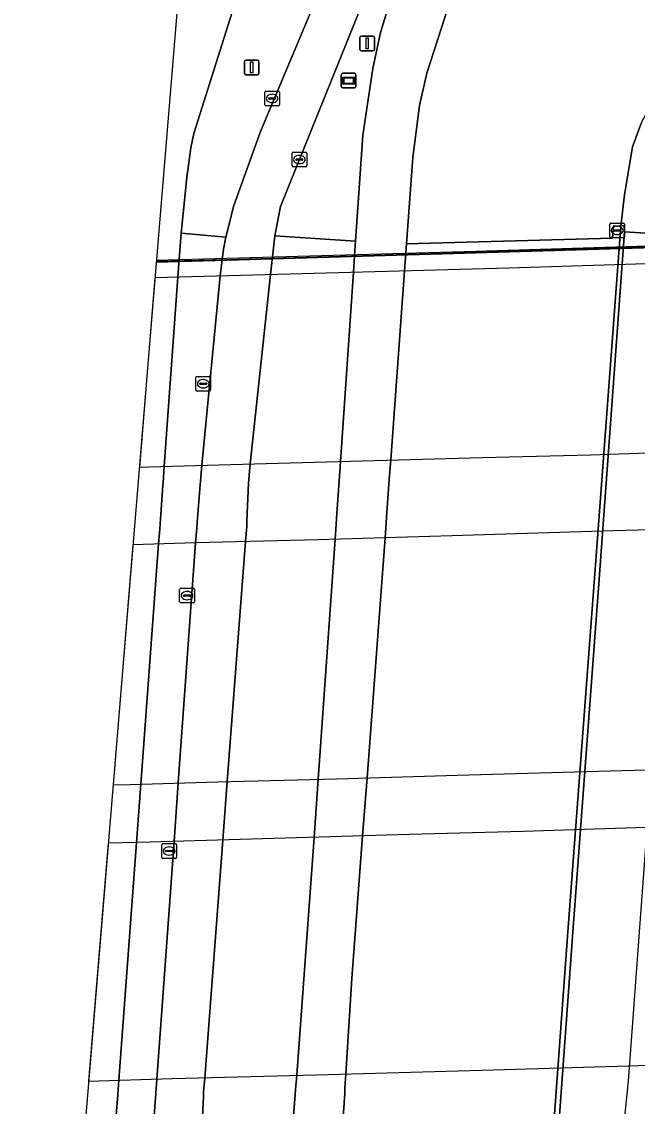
# Model space of a CAD drawing. Extents: x 160203 to 161530, y 379528 to 381797.
# Drawn here: x 160203.2 to 160245.1, y 379591.3 to 379665.1 of the extents above; entities that cross this region are included whole.
import ezdxf

# ---------------------------------------------------------------- set-up
doc = ezdxf.new("R2010")
doc.units = 0
for name, color, linetype in [('IMGEO_Berm_groen', 7, 'Continuous'), ('IMGEO_Berm_open', 7, 'Continuous'), ('IMGEO_Fietspad_gesloten', 7, 'Continuous'), ('IMGEO_Geluidsscherm', 7, 'Continuous'), ('IMGEO_Groenvoorziening', 7, 'Continuous'), ('IMGEO_Kolk', 7, 'Continuous'), ('IMGEO_Lichtmast', 7, 'Continuous'), ('IMGEO_Muur', 7, 'Continuous'), ('IMGEO_Rijbaan_autosnelweg', 7, 'Continuous'), ('IMGEO_Rijbaan_autoweg', 7, 'Continuous'), ('IMGEO_Rijbaan_regionaal_gesloten', 7, 'Continuous'), ('IMGEO_Terreindeel_gesloten', 7, 'Continuous'), ('IMGEO_Terreindeel_open', 7, 'Continuous'), ('IMGEO_Wegwijzer', 7, 'Continuous')]:
    doc.layers.add(name, color=color, linetype=linetype)

msp = doc.modelspace()

# ---------------------------------------------------------------- linework, layer by layer
at = {"layer": 'IMGEO_Berm_groen'}
for points in [[(160242.114, 379737.894), (160242.378, 379740.301), (160235.341, 379731.02), (160234.591, 379722.805), (160234.502, 379721.827), (160233.173, 379705.38), (160231.363, 379681.762), (160231.198, 379679.745), (160231.183, 379679.651), (160230.778, 379677.725), (160230.202, 379675.844), (160229.942, 379675.15), (160220.821, 379652.521), (160220.438, 379650.535), (160225.932, 379650.167), (160226.429, 379657.385), (160227.115, 379661.928), (160227.638, 379664.367), (160227.998, 379665.554), (160230.157, 379670.66), (160232.326, 379675.107), (160233.804, 379678.104)], [(160218.224, 379667.943), (160214.934, 379657.505), (160214.716, 379656.524), (160214.447, 379654.503), (160214.055, 379650.718), (160217.101, 379650.451), (160217.641, 379652.6), (160219.468, 379657.633), (160223.488, 379667.218)], [(160245.38, 379658.236), (160244.777, 379656.594), (160244.23, 379653.335), (160243.981, 379651.198), (160244.216, 379651.233), (160244.239, 379650.815), (160248.617, 379650.528)]]:
    msp.add_lwpolyline(points, dxfattribs=at)
at = {"layer": 'IMGEO_Berm_open'}
for points in [[(160212.12, 379589.182), (160212.324, 379591.883), (160212.346, 379592.183), (160212.415, 379593.15), (160213.582, 379609.32), (160213.869, 379613.301), (160215.048, 379629.643), (160215.128, 379630.654), (160215.157, 379631.018), (160215.363, 379633.613), (160215.379, 379633.815), (160215.482, 379634.923), (160216.728, 379647.802), (160216.949, 379649.629), (160217.101, 379650.451), (160214.055, 379650.718), (160213.971, 379649.544), (160213.841, 379647.722), (160212.919, 379634.851), (160212.837, 379633.696), (160212.825, 379633.539), (160212.636, 379630.941), (160212.609, 379630.576), (160212.534, 379629.563), (160211.319, 379613.218), (160211.024, 379609.249), (160209.823, 379593.075), (160209.751, 379592.111), (160209.726, 379591.774), (160209.517, 379589.11)], [(160221.617, 379589.456), (160221.824, 379592.092), (160221.852, 379592.45), (160221.927, 379593.408), (160223.12, 379609.597), (160223.398, 379613.554), (160224.542, 379629.888), (160224.612, 379630.909), (160224.638, 379631.293), (160224.815, 379633.869), (160224.834, 379634.15), (160224.905, 379635.187), (160225.787, 379648.052), (160225.913, 379649.883), (160225.932, 379650.167), (160220.438, 379650.535), (160220.351, 379649.725), (160220.155, 379647.896), (160218.772, 379635.016), (160218.672, 379633.969), (160218.658, 379633.708), (160218.535, 379631.12), (160218.527, 379630.76), (160218.449, 379629.73), (160217.205, 379613.404), (160216.902, 379609.416), (160215.67, 379593.24), (160215.597, 379592.274), (160215.578, 379591.95), (160215.448, 379589.275)]]:
    msp.add_lwpolyline(points, dxfattribs=at)
at = {"layer": 'IMGEO_Fietspad_gesloten'}
for points in [[(160225.027, 379589.557), (160225.191, 379592.191), (160225.213, 379592.547), (160225.272, 379593.498), (160225.675, 379599.983), (160226.412, 379609.692), (160226.713, 379613.647), (160227.942, 379629.982), (160228.015, 379630.994), (160228.043, 379631.386), (160228.229, 379633.959), (160228.248, 379634.224), (160228.324, 379635.28), (160229.253, 379648.148), (160229.388, 379649.982), (160229.82, 379655.859), (160230.281, 379659.405), (160230.775, 379661.61), (160232.495, 379666.954)], [(160227.998, 379665.554), (160227.638, 379664.367), (160227.115, 379661.928), (160226.429, 379657.385), (160225.932, 379650.167), (160225.913, 379649.883), (160225.787, 379648.052), (160224.905, 379635.187), (160224.834, 379634.15), (160224.815, 379633.869), (160224.638, 379631.293), (160224.612, 379630.909), (160224.542, 379629.888), (160223.398, 379613.554), (160223.12, 379609.597), (160221.927, 379593.408), (160221.852, 379592.45), (160221.824, 379592.092), (160221.617, 379589.456)]]:
    msp.add_lwpolyline(points, dxfattribs=at)
at = {"layer": 'IMGEO_Geluidsscherm'}
msp.add_lwpolyline([(160212.377, 379648.803), (160217.179, 379648.931), (160234.109, 379649.427), (160253.116, 379650.003)], dxfattribs=at)
at = {"layer": 'IMGEO_Groenvoorziening'}
for points in [[(160232.495, 379666.954), (160230.775, 379661.61), (160230.281, 379659.405), (160229.82, 379655.859), (160229.388, 379649.982), (160243.413, 379650.38), (160243.477, 379651.217), (160243.981, 379651.198), (160244.23, 379653.335), (160244.777, 379656.594), (160245.38, 379658.236), (160246.517, 379660.362), (160247.801, 379661.732), (160249.088, 379662.862), (160251.015, 379663.778), (160253.164, 379664.378), (160255.777, 379664.543), (160258.969, 379664.633), (160267.431, 379664.675), (160278.805, 379664.805), (160292.518, 379664.538), (160308.074, 379664.328), (160325.385, 379664.316)], [(160239.216, 379587.326), (160240.385, 379603.16), (160242.191, 379627.227), (160243.981, 379651.198), (160243.477, 379651.217), (160243.413, 379650.38), (160229.388, 379649.982), (160229.253, 379648.148), (160228.324, 379635.28), (160228.248, 379634.224), (160228.229, 379633.959), (160228.043, 379631.386), (160228.015, 379630.994), (160227.942, 379629.982), (160226.713, 379613.647), (160226.412, 379609.692), (160225.675, 379599.983), (160225.272, 379593.498), (160225.213, 379592.547), (160225.191, 379592.191), (160225.027, 379589.557)]]:
    msp.add_lwpolyline(points, dxfattribs=at)
at = {"layer": 'IMGEO_Kolk'}
for p, q in [((160219.751, 379659.458), (160219.751, 379660.31)), ((160219.826, 379660.384), (160220.678, 379660.384)), ((160220.752, 379660.31), (160220.752, 379659.458)), ((160220.01, 379659.878), (160220.01, 379659.89)), ((160220.448, 379659.841), (160220.05, 379659.841)), ((160220.053, 379659.927), (160220.451, 379659.927)), ((160220.262, 379659.604), (160220.237, 379659.604)), ((160220.239, 379660.164), (160220.264, 379660.164)), ((160220.494, 379659.89), (160220.494, 379659.878)), ((160220.678, 379659.384), (160219.826, 379659.384)), ((160221.611, 379655.299), (160221.611, 379656.151)), ((160221.686, 379656.225), (160222.538, 379656.225)), ((160221.913, 379655.768), (160222.311, 379655.768)), ((160222.099, 379656.005), (160222.124, 379656.005)), ((160222.612, 379656.151), (160222.612, 379655.299)), ((160222.538, 379655.225), (160221.686, 379655.225)), ((160221.87, 379655.719), (160221.87, 379655.731)), ((160222.308, 379655.682), (160221.91, 379655.682)), ((160222.122, 379655.445), (160222.097, 379655.445)), ((160222.354, 379655.731), (160222.354, 379655.719)), ((160243.229, 379650.477), (160243.229, 379651.329)), ((160243.304, 379651.403), (160244.156, 379651.403)), ((160244.23, 379651.329), (160244.23, 379650.477)), ((160243.488, 379650.897), (160243.488, 379650.909)), ((160243.926, 379650.86), (160243.528, 379650.86)), ((160243.531, 379650.946), (160243.929, 379650.946)), ((160243.74, 379650.623), (160243.715, 379650.623)), ((160243.717, 379651.183), (160243.742, 379651.183)), ((160243.972, 379650.909), (160243.972, 379650.897)), ((160244.156, 379650.403), (160243.304, 379650.403)), ((160215.069, 379640.044), (160215.069, 379640.896)), ((160215.144, 379640.97), (160215.996, 379640.97)), ((160215.328, 379640.464), (160215.328, 379640.476)), ((160215.766, 379640.427), (160215.368, 379640.427)), ((160215.371, 379640.513), (160215.769, 379640.513)), ((160215.557, 379640.75), (160215.582, 379640.75)), ((160215.812, 379640.476), (160215.812, 379640.464)), ((160216.07, 379640.896), (160216.07, 379640.044)), ((160215.996, 379639.97), (160215.144, 379639.97)), ((160215.58, 379640.19), (160215.555, 379640.19)), ((160213.964, 379625.625), (160213.964, 379626.477)), ((160214.039, 379626.551), (160214.891, 379626.551)), ((160214.452, 379626.331), (160214.477, 379626.331)), ((160214.965, 379626.477), (160214.965, 379625.625)), ((160214.891, 379625.551), (160214.039, 379625.551)), ((160214.223, 379626.045), (160214.223, 379626.057)), ((160214.661, 379626.008), (160214.263, 379626.008)), ((160214.266, 379626.094), (160214.664, 379626.094)), ((160214.475, 379625.771), (160214.45, 379625.771)), ((160214.707, 379626.057), (160214.707, 379626.045)), ((160212.746, 379608.245), (160212.746, 379609.097)), ((160212.821, 379609.171), (160213.673, 379609.171)), ((160213.005, 379608.665), (160213.005, 379608.677)), ((160213.443, 379608.628), (160213.045, 379608.628)), ((160213.048, 379608.714), (160213.446, 379608.714)), ((160213.234, 379608.951), (160213.259, 379608.951)), ((160213.489, 379608.677), (160213.489, 379608.665)), ((160213.747, 379609.097), (160213.747, 379608.245)), ((160213.673, 379608.171), (160212.821, 379608.171)), ((160213.257, 379608.391), (160213.232, 379608.391))]:
    msp.add_line(p, q, dxfattribs=at)
for points in [[(160219.751, 379659.458), (160219.751, 379660.31)], [(160219.826, 379660.384), (160220.678, 379660.384)], [(160220.752, 379660.31), (160220.752, 379659.458)], [(160220.678, 379659.384), (160219.826, 379659.384)], [(160221.611, 379655.299), (160221.611, 379656.151)], [(160221.686, 379656.225), (160222.538, 379656.225)], [(160222.612, 379656.151), (160222.612, 379655.299)], [(160222.538, 379655.225), (160221.686, 379655.225)], [(160243.229, 379650.477), (160243.229, 379651.329)], [(160243.304, 379651.403), (160244.156, 379651.403)], [(160244.23, 379651.329), (160244.23, 379650.477)], [(160244.156, 379650.403), (160243.304, 379650.403)], [(160215.069, 379640.044), (160215.069, 379640.896)], [(160215.144, 379640.97), (160215.996, 379640.97)], [(160216.07, 379640.896), (160216.07, 379640.044)], [(160215.996, 379639.97), (160215.144, 379639.97)], [(160213.964, 379625.625), (160213.964, 379626.477)], [(160214.039, 379626.551), (160214.891, 379626.551)], [(160214.965, 379626.477), (160214.965, 379625.625)], [(160214.891, 379625.551), (160214.039, 379625.551)], [(160212.746, 379608.245), (160212.746, 379609.097)], [(160212.821, 379609.171), (160213.673, 379609.171)], [(160213.747, 379609.097), (160213.747, 379608.245)], [(160213.673, 379608.171), (160212.821, 379608.171)]]:
    msp.add_lwpolyline(points, dxfattribs=at)
for centre, radius, start, end in [((160219.828, 379660.308), 0.0765, 91.55205, 178.44795), ((160219.828, 379660.308), 0.0765, 91.55205, 178.44795), ((160220.676, 379660.308), 0.0765, 1.55205, 88.44795), ((160220.676, 379660.308), 0.0765, 1.55205, 88.44795), ((160219.828, 379659.46), 0.0765, 181.55205, 268.44795), ((160219.828, 379659.46), 0.0765, 181.55205, 268.44795), ((160220.05, 379659.887), 0.0403, 85.87752, 175.75265), ((160220.047, 379659.877), 0.0366, 178.93798, 274.71019), ((160220.451, 379659.884), 0.043, 264.86636, 352.45326), ((160220.455, 379659.889), 0.0386, 1.73085, 96.63898), ((160220.676, 379659.46), 0.0765, 271.55205, 358.44795), ((160220.676, 379659.46), 0.0765, 271.55205, 358.44795), ((160221.688, 379656.149), 0.0765, 91.55205, 178.44795), ((160221.688, 379656.149), 0.0765, 91.55205, 178.44795), ((160221.91, 379655.728), 0.0403, 85.87752, 175.75265), ((160222.315, 379655.73), 0.0386, 1.73085, 96.63898), ((160222.536, 379656.149), 0.0765, 1.55205, 88.44795), ((160222.536, 379656.149), 0.0765, 1.55205, 88.44795), ((160221.688, 379655.301), 0.0765, 181.55205, 268.44795), ((160221.688, 379655.301), 0.0765, 181.55205, 268.44795), ((160221.907, 379655.718), 0.0366, 178.93798, 274.71019), ((160222.311, 379655.725), 0.043, 264.86636, 352.45326), ((160222.536, 379655.301), 0.0765, 271.55205, 358.44795), ((160222.536, 379655.301), 0.0765, 271.55205, 358.44795), ((160243.306, 379651.327), 0.0765, 91.55205, 178.44795), ((160243.306, 379651.327), 0.0765, 91.55205, 178.44795), ((160244.154, 379651.327), 0.0765, 1.55205, 88.44795), ((160244.154, 379651.327), 0.0765, 1.55205, 88.44795), ((160243.528, 379650.906), 0.0403, 85.87752, 175.75265), ((160243.525, 379650.896), 0.0366, 178.93798, 274.71019), ((160243.929, 379650.903), 0.043, 264.86636, 352.45326), ((160243.933, 379650.908), 0.0386, 1.73085, 96.63898), ((160243.306, 379650.479), 0.0765, 181.55205, 268.44795), ((160243.306, 379650.479), 0.0765, 181.55205, 268.44795), ((160244.154, 379650.479), 0.0765, 271.55205, 358.44795), ((160244.154, 379650.479), 0.0765, 271.55205, 358.44795), ((160215.146, 379640.894), 0.0765, 91.55205, 178.44795), ((160215.146, 379640.894), 0.0765, 91.55205, 178.44795), ((160215.368, 379640.473), 0.0403, 85.87752, 175.75265), ((160215.365, 379640.463), 0.0366, 178.93798, 274.71019), ((160215.769, 379640.47), 0.043, 264.86636, 352.45326), ((160215.773, 379640.475), 0.0386, 1.73085, 96.63898), ((160215.994, 379640.894), 0.0765, 1.55205, 88.44795), ((160215.994, 379640.894), 0.0765, 1.55205, 88.44795), ((160215.146, 379640.046), 0.0765, 181.55205, 268.44795), ((160215.146, 379640.046), 0.0765, 181.55205, 268.44795), ((160215.994, 379640.046), 0.0765, 271.55205, 358.44795), ((160215.994, 379640.046), 0.0765, 271.55205, 358.44795), ((160214.041, 379626.475), 0.0765, 91.55205, 178.44795), ((160214.041, 379626.475), 0.0765, 91.55205, 178.44795), ((160214.889, 379626.475), 0.0765, 1.55205, 88.44795), ((160214.889, 379626.475), 0.0765, 1.55205, 88.44795), ((160214.041, 379625.627), 0.0765, 181.55205, 268.44795), ((160214.041, 379625.627), 0.0765, 181.55205, 268.44795), ((160214.263, 379626.054), 0.0403, 85.87752, 175.75265), ((160214.26, 379626.044), 0.0366, 178.93798, 274.71019), ((160214.664, 379626.051), 0.043, 264.86636, 352.45326), ((160214.668, 379626.056), 0.0386, 1.73085, 96.63898), ((160214.889, 379625.627), 0.0765, 271.55205, 358.44795), ((160214.889, 379625.627), 0.0765, 271.55205, 358.44795), ((160212.823, 379609.095), 0.0765, 91.55205, 178.44795), ((160212.823, 379609.095), 0.0765, 91.55205, 178.44795), ((160213.045, 379608.674), 0.0403, 85.87752, 175.75265), ((160213.042, 379608.664), 0.0366, 178.93798, 274.71019), ((160213.446, 379608.671), 0.043, 264.86636, 352.45326), ((160213.45, 379608.676), 0.0386, 1.73085, 96.63898), ((160213.671, 379609.095), 0.0765, 1.55205, 88.44795), ((160213.671, 379609.095), 0.0765, 1.55205, 88.44795), ((160212.823, 379608.247), 0.0765, 181.55205, 268.44795), ((160212.823, 379608.247), 0.0765, 181.55205, 268.44795), ((160213.671, 379608.247), 0.0765, 271.55205, 358.44795), ((160213.671, 379608.247), 0.0765, 271.55205, 358.44795)]:
    msp.add_arc(centre, radius, start, end, dxfattribs=at)
for centre, major_axis, ratio, start_param, end_param in [((160220.238, 379659.884), (-0.387, 0.002), 0.722429, 4.712389, 7.853982), ((160220.263, 379659.884), (-0.39, 0.002), 0.717154, 1.570796, 4.712389), ((160222.098, 379655.725), (-0.387, 0.002), 0.722429, 4.712389, 7.853982), ((160222.123, 379655.725), (-0.39, 0.002), 0.717154, 1.570796, 4.712389), ((160243.716, 379650.903), (-0.387, 0.002), 0.722429, 4.712389, 7.853982), ((160243.741, 379650.903), (-0.39, 0.002), 0.717154, 1.570796, 4.712389), ((160215.556, 379640.47), (-0.387, 0.002), 0.722429, 4.712389, 7.853982), ((160215.581, 379640.47), (-0.39, 0.002), 0.717154, 1.570796, 4.712389), ((160214.451, 379626.051), (-0.387, 0.002), 0.722429, 4.712389, 7.853982), ((160214.476, 379626.051), (-0.39, 0.002), 0.717154, 1.570796, 4.712389), ((160213.233, 379608.671), (-0.387, 0.002), 0.722429, 4.712389, 7.853982), ((160213.258, 379608.671), (-0.39, 0.002), 0.717154, 1.570796, 4.712389)]:
    msp.add_ellipse(centre, major_axis=major_axis, ratio=ratio, start_param=start_param, end_param=end_param, dxfattribs=at)
at = {"layer": 'IMGEO_Lichtmast'}
for p, q in [((160226.226, 379663.225), (160226.226, 379664.025)), ((160226.226, 379664.025), (160226.226, 379663.225)), ((160226.326, 379664.125), (160227.116, 379664.125)), ((160227.116, 379664.125), (160226.326, 379664.125)), ((160227.216, 379664.025), (160227.216, 379663.225)), ((160227.216, 379663.225), (160227.216, 379664.025)), ((160227.116, 379663.125), (160226.326, 379663.125)), ((160226.326, 379663.125), (160227.116, 379663.125)), ((160218.365, 379661.592), (160218.365, 379662.392)), ((160218.365, 379662.392), (160218.365, 379661.592)), ((160218.465, 379662.492), (160219.255, 379662.492)), ((160219.255, 379662.492), (160218.465, 379662.492)), ((160219.355, 379662.392), (160219.355, 379661.592)), ((160219.355, 379661.592), (160219.355, 379662.392)), ((160219.255, 379661.492), (160218.465, 379661.492)), ((160218.465, 379661.492), (160219.255, 379661.492))]:
    msp.add_line(p, q, dxfattribs=at)
for points in [[(160226.646, 379664), (160226.796, 379664), (160226.796, 379663.25), (160226.646, 379663.25), (160226.646, 379664)], [(160218.785, 379662.367), (160218.935, 379662.367), (160218.935, 379661.617), (160218.785, 379661.617), (160218.785, 379662.367)]]:
    msp.add_lwpolyline(points, dxfattribs=at)
for centre, start, end in [((160226.326, 379664.025), 90, 180), ((160226.326, 379664.025), 90, 180), ((160227.116, 379664.025), 0, 90), ((160227.116, 379664.025), 360, 90), ((160226.326, 379663.225), 180, 270), ((160226.326, 379663.225), 180, 270), ((160227.116, 379663.225), 270, 0), ((160227.116, 379663.225), 270, 0), ((160218.465, 379662.392), 90, 180), ((160218.465, 379662.392), 90, 180), ((160219.255, 379662.392), 0, 90), ((160219.255, 379662.392), 360, 90), ((160218.465, 379661.592), 180, 270), ((160218.465, 379661.592), 180, 270), ((160219.255, 379661.592), 270, 0), ((160219.255, 379661.592), 270, 0)]:
    msp.add_arc(centre, 0.1, start, end, dxfattribs=at)
at = {"layer": 'IMGEO_Muur'}
msp.add_lwpolyline([(160212.382, 379648.853), (160212.373, 379648.753), (160217.18, 379648.881), (160234.11, 379649.377), (160253.128, 379649.954), (160253.125, 379650.054), (160234.107, 379649.477), (160217.177, 379648.981)], close=True, dxfattribs=at)
at = {"layer": 'IMGEO_Rijbaan_autosnelweg'}
for points in [[(160209.433, 379613.164), (160210.593, 379613.194), (160216.555, 379613.388), (160224.655, 379613.584), (160232.853, 379613.834), (160242.457, 379614.112), (160247.398, 379614.25), (160247.521, 379615.913), (160247.787, 379619.498), (160248.048, 379623.027), (160248.315, 379626.644), (160248.591, 379630.37), (160248.607, 379630.587), (160243.454, 379630.449), (160232.5, 379630.107), (160223.377, 379629.856), (160215.048, 379629.643), (160210.783, 379629.508)], [(160207.769, 379593.016), (160213.445, 379593.18), (160223.245, 379593.443), (160234.525, 379593.75), (160244.5, 379594.045), (160245.862, 379594.095), (160245.89, 379594.469), (160246.166, 379598.126), (160246.439, 379601.748), (160246.704, 379605.259), (160246.975, 379608.858), (160247.085, 379610.309), (160237.329, 379609.992), (160229.58, 379609.784), (160220.374, 379609.517), (160211.961, 379609.273), (160209.106, 379609.199)]]:
    msp.add_lwpolyline(points, close=True, dxfattribs=at)
at = {"layer": 'IMGEO_Rijbaan_autoweg'}
msp.add_lwpolyline([(160211.221, 379634.801), (160211.871, 379634.821), (160219.849, 379635.047), (160227.238, 379635.252), (160234.575, 379635.442), (160241.919, 379635.625), (160249.09, 379635.869), (160249.459, 379640.763), (160249.704, 379644.002), (160249.949, 379647.246), (160250.062, 379648.754), (160236.358, 379648.344), (160220.615, 379647.909), (160212.285, 379647.679)], close=True, dxfattribs=at)
at = {"layer": 'IMGEO_Rijbaan_regionaal_gesloten'}
for points in [[(160218.61, 379724.25), (160203.216, 379537.907)], [(160215.448, 379589.275), (160215.578, 379591.95), (160215.597, 379592.274), (160215.67, 379593.24), (160216.902, 379609.416), (160217.205, 379613.404), (160218.449, 379629.73), (160218.527, 379630.76), (160218.535, 379631.12), (160218.658, 379633.708), (160218.672, 379633.969), (160218.772, 379635.016), (160220.155, 379647.896), (160220.351, 379649.725), (160220.438, 379650.535), (160220.821, 379652.521), (160229.942, 379675.15)], [(160209.517, 379589.11), (160209.726, 379591.774), (160209.751, 379592.111), (160209.823, 379593.075), (160211.024, 379609.249), (160211.319, 379613.218), (160212.534, 379629.563), (160212.609, 379630.576), (160212.636, 379630.941), (160212.825, 379633.539), (160212.837, 379633.696), (160212.919, 379634.851), (160213.841, 379647.722), (160213.971, 379649.544), (160214.055, 379650.718), (160214.447, 379654.503), (160214.716, 379656.524), (160214.934, 379657.505), (160218.224, 379667.943)], [(160223.488, 379667.218), (160219.468, 379657.633), (160217.641, 379652.6), (160217.101, 379650.451), (160216.949, 379649.629), (160216.728, 379647.802), (160215.482, 379634.923), (160215.379, 379633.815), (160215.363, 379633.613), (160215.157, 379631.018), (160215.128, 379630.654), (160215.048, 379629.643), (160213.869, 379613.301), (160213.582, 379609.32), (160212.415, 379593.15), (160212.346, 379592.183), (160212.324, 379591.883), (160212.12, 379589.182)]]:
    msp.add_lwpolyline(points, dxfattribs=at)
at = {"layer": 'IMGEO_Terreindeel_gesloten'}
msp.add_lwpolyline([(160243.981, 379651.198), (160242.191, 379627.227), (160240.385, 379603.16), (160239.216, 379587.326), (160238.124, 379573.068), (160238.446, 379573.061), (160239.547, 379587.246), (160240.713, 379603.15), (160242.504, 379627.175), (160244.239, 379650.815), (160244.216, 379651.233)], close=True, dxfattribs=at)
at = {"layer": 'IMGEO_Terreindeel_open'}
msp.add_lwpolyline([(160242.455, 379573.148), (160244.497, 379593.006), (160247.398, 379632.321), (160248.617, 379650.528), (160244.239, 379650.815), (160242.504, 379627.175), (160240.713, 379603.15), (160239.547, 379587.246), (160238.446, 379573.061)], close=True, dxfattribs=at)
at = {"layer": 'IMGEO_Wegwijzer'}
for p, q in [((160224.961, 379660.698), (160224.961, 379661.498)), ((160224.961, 379661.498), (160224.961, 379660.698)), ((160225.061, 379661.598), (160225.851, 379661.598)), ((160225.851, 379661.598), (160225.061, 379661.598)), ((160225.951, 379661.498), (160225.951, 379660.698)), ((160225.951, 379660.698), (160225.951, 379661.498)), ((160225.851, 379660.598), (160225.061, 379660.598)), ((160225.061, 379660.598), (160225.851, 379660.598))]:
    msp.add_line(p, q, dxfattribs=at)
for points in [[(160225.062, 379661.33), (160225.85, 379661.33), (160225.85, 379660.866), (160225.062, 379660.866), (160225.062, 379661.33)], [(160225.127, 379661.265), (160225.127, 379660.931), (160225.785, 379660.931), (160225.785, 379661.265), (160225.127, 379661.265)]]:
    msp.add_lwpolyline(points, dxfattribs=at)
for centre, start, end in [((160225.061, 379661.498), 90, 180), ((160225.061, 379661.498), 90, 180), ((160225.851, 379661.498), 0, 90), ((160225.851, 379661.498), 360, 90), ((160225.061, 379660.698), 180, 270), ((160225.061, 379660.698), 180, 270), ((160225.851, 379660.698), 270, 0), ((160225.851, 379660.698), 270, 0)]:
    msp.add_arc(centre, 0.1, start, end, dxfattribs=at)

doc.saveas('drawing.dxf')
